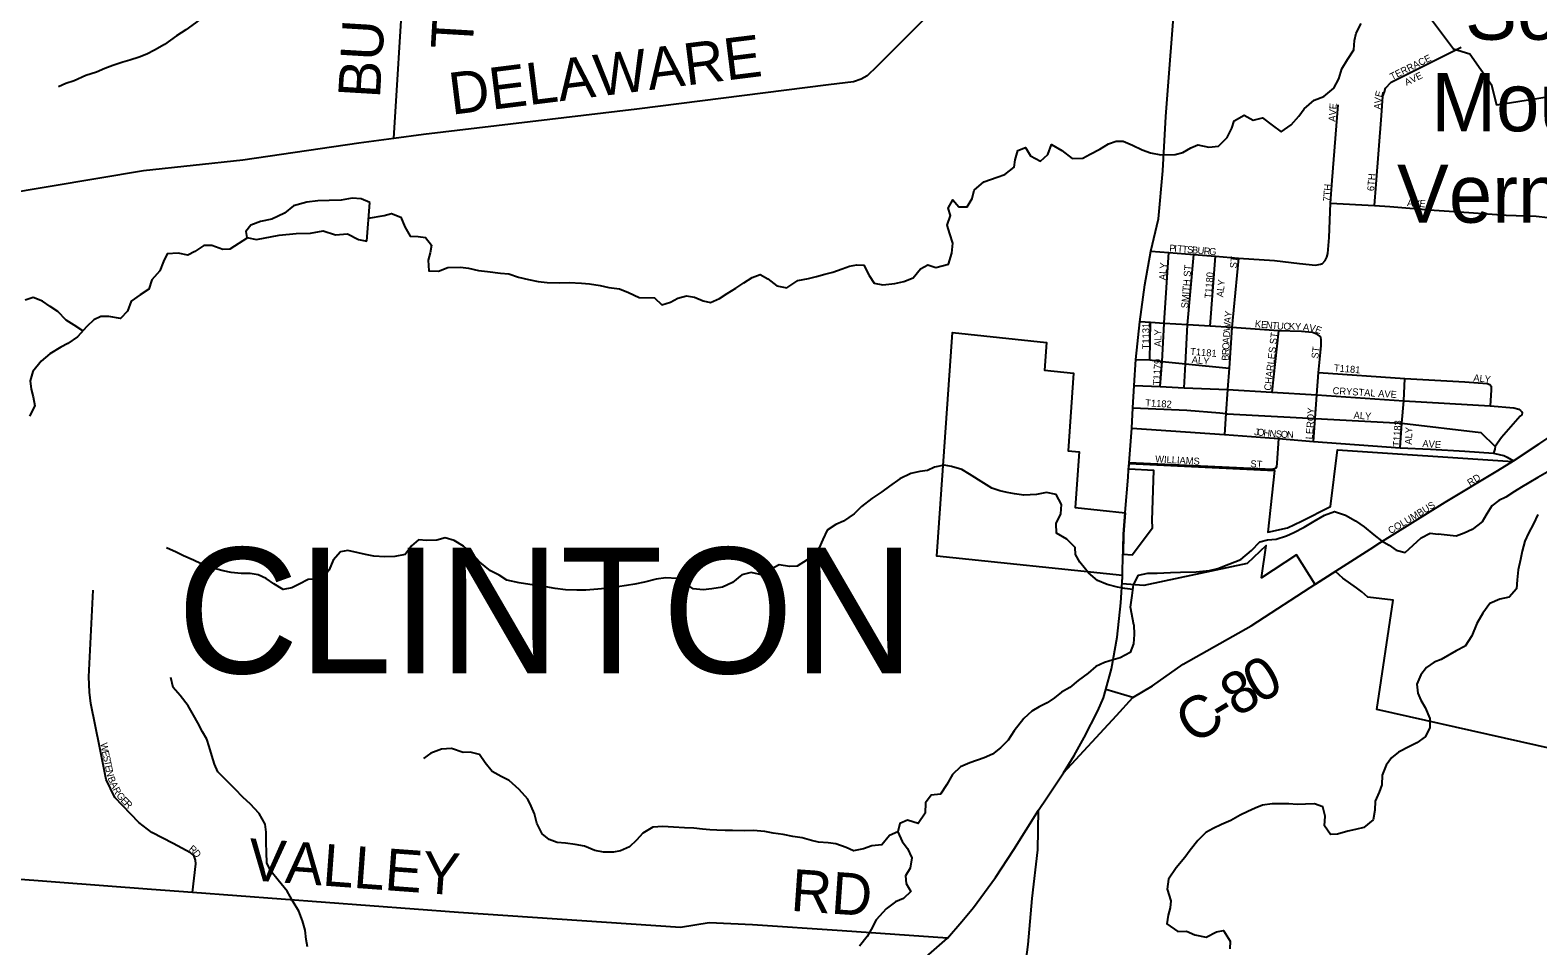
# Model space of a CAD drawing. Extents: x 1759416 to 2214760, y 252598 to 1116833.
# Drawn here: x 1958374 to 1969174, y 862758 to 869319 of the extents above; entities that cross this region are included whole.
import ezdxf

# ---------------------------------------------------------------- set-up
doc = ezdxf.new("R2010")
doc.units = 0
for name, color, linetype in [('GM_X_City_Street', 7, 'Continuous'), ('GM_X_City_Street_Text', 7, 'Continuous'), ('GM_X_Corporation', 7, 'Continuous'), ('GM_X_County_Road', 7, 'Continuous'), ('GM_X_County_Road_Text', 7, 'Continuous'), ('GM_X_Minor_Lake', 7, 'Continuous'), ('GM_X_Minor_River', 7, 'Continuous'), ('GM_X_Township_Road', 7, 'Continuous'), ('GM_X_Township_Road_Text', 7, 'Continuous'), ('GM_X_Township_Subdivision', 7, 'Continuous'), ('GM_X_Township_Subdivision_Text', 7, 'Continuous'), ('GM_X_Township_Text', 7, 'Continuous'), ('GM_X_Unincorporated_Text', 7, 'Continuous'), ('GM_X_US_Route', 7, 'Continuous')]:
    doc.layers.add(name, color=color, linetype=linetype)

msp = doc.modelspace()

# ---------------------------------------------------------------- linework, layer by layer
at = {"layer": 'GM_X_City_Street'}
msp.add_lwpolyline([(1968042, 865645), (1968511, 865936), (1968888, 866163), (1969001, 866233)], dxfattribs=at)
at = {"layer": 'GM_X_Corporation'}
for points in [[(1971372, 869349), (1971340, 869309), (1971066, 869026), (1970739, 869037), (1970742, 869077), (1968880, 868782), (1968845, 868923), (1968688, 869147), (1968571, 869183), (1968349, 869479)], [(1969851, 864040), (1968022, 864452), (1968138, 865235), (1967957, 865257), (1967914, 865295), (1967876, 865323), (1967777, 865393), (1967724, 865441), (1967580, 865348), (1967445, 865560), (1967194, 865394), (1967229, 865627), (1967091, 865497), (1966351, 865340), (1966196, 865353), (1966199, 865411), (1964870, 865551), (1964982, 867153), (1965654, 867082), (1965640, 866883), (1965849, 866861), (1965810, 866304), (1965889, 866297), (1965861, 865899), (1966219, 865861), (1966207, 865707), (1966203, 865564), (1966267, 865560), (1966413, 865754), (1966411, 865809), (1966423, 866165), (1966244, 866174), (1966247, 866214), (1967288, 866164), (1967239, 865721), (1967380, 865753), (1967481, 865801), (1967688, 865905), (1967740, 866312), (1968994, 866229), (1969321, 866445)]]:
    msp.add_lwpolyline(points, dxfattribs=at)
at = {"layer": 'GM_X_County_Road'}
for points in [[(1966478, 870900), (1966362, 870899), (1966272, 870879), (1966214, 870854), (1966155, 870807), (1966083, 870736), (1965852, 870502), (1965140, 869762), (1964440, 869057), (1964370, 868991), (1964327, 868968), (1964273, 868948), (1964093, 868927), (1962719, 868752), (1961191, 868570), (1960979, 868543), (1960728, 868509), (1959898, 868387), (1959185, 868311), (1957833, 868085)], [(1969001, 866233), (1969183, 866355), (1969321, 866445), (1969526, 866606)], [(1967591, 865356), (1967972, 865601), (1968042, 865645)], [(1966273, 864537), (1966273, 864537), (1966415, 864622), (1966633, 864776), (1967120, 865052), (1967591, 865356)], [(1966273, 864537), (1966079, 864594)], [(1965776, 863998), (1966157, 864409), (1966273, 864537)], [(1964982, 856867), (1965023, 857322), (1965045, 857549), (1965088, 858039), (1965151, 858707), (1965221, 859504), (1965304, 860418), (1965364, 861139), (1965426, 861836), (1965478, 862421), (1965522, 862769), (1965551, 863097), (1965592, 863446), (1965597, 863731)]]:
    msp.add_lwpolyline(points, dxfattribs=at)
at = {"layer": 'GM_X_Minor_Lake'}
for points in [[(1960807, 868084), (1960745, 868109), (1960681, 868116), (1960601, 868101), (1960517, 868098), (1960434, 868095), (1960356, 868086), (1960260, 868060), (1960195, 868008), (1960106, 867965), (1960025, 867948), (1959955, 867921), (1959918, 867876), (1959925, 867832), (1959995, 867819), (1960158, 867850), (1960280, 867861), (1960383, 867865), (1960473, 867882), (1960561, 867853), (1960647, 867860), (1960727, 867818), (1960785, 867807)], [(1960785, 867807), (1960807, 868084)]]:
    msp.add_lwpolyline(points, dxfattribs=at)
at = {"layer": 'GM_X_Minor_River'}
for points in [[(1959820, 869560), (1959763, 869525), (1959705, 869484), (1959621, 869419), (1959559, 869371), (1959488, 869322), (1959423, 869277), (1959336, 869216), (1959265, 869175), (1959210, 869147), (1959154, 869126), (1959088, 869103), (1959037, 869090), (1958965, 869065), (1958908, 869045), (1958848, 869018), (1958773, 868993), (1958688, 868956), (1958630, 868937), (1958578, 868912)], [(1966341, 868460), (1966399, 868439), (1966473, 868426), (1966577, 868428), (1966630, 868443), (1966688, 868475), (1966739, 868498), (1966817, 868481), (1966887, 868488), (1966948, 868549), (1966981, 868617), (1967000, 868669), (1967071, 868710), (1967136, 868673), (1967203, 868690), (1967270, 868637), (1967335, 868590), (1967408, 868641), (1967463, 868703), (1967500, 868754), (1967573, 868817), (1967642, 868844), (1967713, 868902), (1967748, 868969), (1967771, 869041), (1967810, 869109), (1967855, 869178), (1967862, 869245), (1967873, 869297), (1967908, 869366)], [(1960797, 867971), (1960910, 867990), (1960962, 868006), (1961030, 867979), (1961057, 867910), (1961096, 867843), (1961154, 867840), (1961206, 867834), (1961249, 867777), (1961240, 867723), (1961225, 867671), (1961230, 867595), (1961300, 867592), (1961367, 867619), (1961457, 867621), (1961513, 867613), (1961585, 867596), (1961651, 867589), (1961743, 867577), (1961803, 867572), (1961873, 867549), (1961943, 867532), (1962012, 867519), (1962078, 867510), (1962167, 867509), (1962235, 867510), (1962323, 867507), (1962381, 867500), (1962457, 867489), (1962519, 867476), (1962595, 867465), (1962660, 867440), (1962736, 867403), (1962846, 867401), (1962900, 867350), (1962962, 867370), (1963014, 867399), (1963075, 867416), (1963133, 867405), (1963195, 867380), (1963248, 867368), (1963311, 867397), (1963368, 867432), (1963430, 867471), (1963487, 867509), (1963546, 867546), (1963604, 867567), (1963658, 867536), (1963723, 867487), (1963795, 867472), (1963872, 867525), (1963950, 867540), (1964007, 867554), (1964067, 867571), (1964125, 867584), (1964190, 867609), (1964244, 867628), (1964297, 867638), (1964347, 867635), (1964384, 867560), (1964419, 867506), (1964481, 867493), (1964569, 867504), (1964633, 867519), (1964700, 867544), (1964751, 867609), (1964804, 867637), (1964861, 867618), (1964952, 867643), (1964977, 867720), (1964984, 867793), (1964961, 867859), (1964944, 867922), (1964967, 867991), (1964950, 868044), (1964983, 868103), (1965026, 868053), (1965087, 868052), (1965122, 868112), (1965137, 868172), (1965206, 868233), (1965300, 868266), (1965355, 868285), (1965422, 868336), (1965431, 868390), (1965448, 868456), (1965504, 868479), (1965541, 868417), (1965611, 868380), (1965664, 868427), (1965691, 868499), (1965764, 868456), (1965839, 868400), (1965914, 868401), (1965968, 868429), (1966037, 868466), (1966098, 868505), (1966154, 868524), (1966204, 868524), (1966270, 868495), (1966341, 868460)], [(1959931, 867830), (1959804, 867749), (1959754, 867748), (1959676, 867775), (1959618, 867776), (1959553, 867732), (1959503, 867707), (1959433, 867720), (1959356, 867715), (1959328, 867661), (1959304, 867594), (1959245, 867530), (1959224, 867462), (1959162, 867423), (1959097, 867378), (1959072, 867306), (1959021, 867254), (1958937, 867266), (1958881, 867266), (1958830, 867243), (1958779, 867196), (1958714, 867122), (1958643, 867073), (1958593, 867048), (1958516, 866999), (1958453, 866946), (1958394, 866872), (1958374, 866806), (1958380, 866746), (1958395, 866692), (1958408, 866627), (1958369, 866554)], [(1958751, 867164), (1958689, 867205), (1958632, 867242), (1958571, 867303), (1958517, 867338), (1958463, 867377), (1958396, 867404), (1958337, 867384)], [(1966273, 865311), (1966216, 865318), (1966164, 865329), (1966090, 865346), (1966021, 865377), (1965955, 865430), (1965893, 865507), (1965863, 865562), (1965860, 865612), (1965801, 865671), (1965727, 865716), (1965723, 865784), (1965758, 865854), (1965763, 865920), (1965724, 865993), (1965654, 866006), (1965583, 865991), (1965493, 865988), (1965425, 865997), (1965373, 866006), (1965321, 866019), (1965262, 866037), (1965206, 866072), (1965103, 866138), (1965047, 866171), (1964975, 866192), (1964921, 866203), (1964853, 866188), (1964801, 866164), (1964748, 866157), (1964682, 866142), (1964605, 866103), (1964530, 866052), (1964474, 866010), (1964403, 865963), (1964330, 865906), (1964277, 865853), (1964200, 865800), (1964145, 865778), (1964083, 865737), (1964052, 865669), (1964027, 865611), (1963994, 865560), (1963941, 865524), (1963868, 865479), (1963814, 865476), (1963740, 865487), (1963677, 865454), (1963623, 865413), (1963539, 865432), (1963471, 865417), (1963406, 865361), (1963333, 865328), (1963257, 865317), (1963196, 865310), (1963124, 865317), (1963069, 865354), (1963007, 865391), (1962927, 865396), (1962859, 865385), (1962774, 865364), (1962706, 865349), (1962646, 865340), (1962517, 865322), (1962441, 865313), (1962355, 865306), (1962291, 865307), (1962208, 865310), (1962136, 865319), (1962068, 865330), (1961953, 865348), (1961877, 865359), (1961789, 865378), (1961733, 865415), (1961672, 865446), (1961594, 865507), (1961545, 865562), (1961478, 865623), (1961412, 865662), (1961347, 865681), (1961286, 865664), (1961216, 865663), (1961156, 865668), (1961105, 865624), (1961060, 865561), (1960986, 865548), (1960914, 865545), (1960836, 865550), (1960776, 865563), (1960724, 865574), (1960650, 865591), (1960598, 865581), (1960545, 865522), (1960517, 865452), (1960470, 865389), (1960366, 865382), (1960301, 865349), (1960249, 865324), (1960187, 865312), (1960119, 865351), (1960064, 865390)], [(1969341, 866195), (1969297, 866196), (1969241, 866152), (1969174, 866113), (1969110, 866075), (1969056, 866045), (1969006, 866014), (1968945, 865974), (1968895, 865948), (1968845, 865911), (1968810, 865853), (1968776, 865797), (1968704, 865741), (1968647, 865716), (1968589, 865694), (1968461, 865708)], [(1966279, 865059), (1966256, 865185), (1966268, 865269), (1966277, 865345), (1966314, 865415), (1966380, 865428), (1966448, 865429), (1966543, 865434), (1966615, 865435), (1966727, 865437), (1966821, 865448), (1966882, 865463), (1966960, 865492), (1967047, 865527), (1967122, 865590), (1967183, 865653), (1967238, 865667), (1967300, 865672), (1967374, 865695), (1967427, 865720), (1967500, 865759), (1967572, 865802), (1967647, 865843), (1967718, 865871), (1967797, 865843), (1967867, 865804), (1967930, 865761), (1968000, 865704), (1968055, 865659), (1968109, 865630), (1968160, 865594), (1968224, 865577), (1968281, 865628), (1968338, 865681), (1968403, 865714), (1968461, 865708)], [(1969175, 865848), (1969142, 865783), (1969108, 865715), (1969081, 865657), (1969063, 865585), (1969049, 865527), (1969034, 865453), (1969026, 865381), (1969021, 865317), (1968969, 865257), (1968901, 865243), (1968830, 865210), (1968780, 865142), (1968737, 865068)], [(1960064, 865390), (1960008, 865417), (1959950, 865426), (1959886, 865427), (1959814, 865434), (1959756, 865445), (1959676, 865466), (1959600, 865495), (1959543, 865522), (1959473, 865553), (1959421, 865578), (1959350, 865611)], [(1966279, 865059), (1966282, 864989), (1966277, 864923), (1966254, 864861), (1966182, 864822), (1966132, 864808), (1966071, 864789), (1966007, 864760), (1965952, 864713), (1965881, 864659), (1965821, 864610), (1965762, 864575), (1965712, 864535), (1965659, 864500), (1965601, 864471), (1965550, 864439), (1965493, 864388), (1965424, 864299), (1965381, 864231), (1965324, 864176), (1965268, 864132), (1965209, 864105), (1965105, 864070), (1965038, 864041), (1964980, 863986), (1964941, 863914), (1964896, 863846), (1964829, 863839), (1964787, 863782), (1964786, 863710), (1964735, 863634), (1964659, 863659), (1964605, 863634), (1964590, 863576), (1964621, 863507), (1964658, 863457), (1964691, 863388), (1964678, 863316), (1964644, 863260), (1964649, 863206), (1964682, 863147), (1964629, 863098), (1964573, 863075), (1964506, 863023), (1964435, 862944), (1964398, 862876), (1964371, 862825), (1964316, 862757)], [(1968737, 865068), (1968701, 864979), (1968653, 864905), (1968589, 864871), (1968482, 864809)], [(1968482, 864809), (1968431, 864790), (1968377, 864752), (1968336, 864701), (1968307, 864633), (1968314, 864569), (1968336, 864518), (1968367, 864466), (1968400, 864387), (1968401, 864321), (1968368, 864255), (1968307, 864212), (1968255, 864186), (1968176, 864145), (1968126, 864106), (1968087, 864052), (1968060, 863982), (1968057, 863912), (1968038, 863860), (1968010, 863796), (1968007, 863730), (1967994, 863662), (1967927, 863607), (1967867, 863592), (1967812, 863579), (1967740, 863559), (1967690, 863556), (1967645, 863619), (1967650, 863687), (1967635, 863755), (1967575, 863776), (1967511, 863773), (1967451, 863772), (1967391, 863775), (1967271, 863776), (1967202, 863767), (1967150, 863744), (1967096, 863721), (1967043, 863695), (1966975, 863656), (1966908, 863629), (1966848, 863598), (1966797, 863570), (1966739, 863513), (1966684, 863443), (1966645, 863392), (1966584, 863318), (1966529, 863237), (1966520, 863165), (1966545, 863082), (1966540, 863030), (1966527, 862978), (1966516, 862916), (1966596, 862861), (1966658, 862864), (1966716, 862837), (1966799, 862820), (1966872, 862859), (1966922, 862869), (1966971, 862792), (1966968, 862736)], [(1960361, 862752), (1960352, 862805), (1960343, 862871), (1960326, 862937), (1960298, 863008), (1960259, 863075), (1960216, 863151), (1960151, 863230), (1960100, 863291), (1960069, 863352), (1960066, 863430), (1960065, 863496), (1960064, 863573), (1960057, 863631), (1960014, 863706), (1959951, 863775), (1959899, 863821), (1959840, 863884), (1959789, 863933), (1959719, 864006), (1959694, 864059), (1959675, 864123), (1959656, 864186), (1959639, 864238), (1959609, 864291), (1959574, 864357), (1959543, 864412), (1959506, 864479), (1959449, 864551), (1959399, 864610), (1959382, 864681)], [(1964590, 863576), (1964531, 863549), (1964474, 863483), (1964404, 863476), (1964344, 863453), (1964272, 863440), (1964220, 863462), (1964146, 863490), (1964090, 863496), (1964022, 863501), (1963970, 863514), (1963905, 863533), (1963837, 863542), (1963769, 863555), (1963697, 863566), (1963637, 863577), (1963553, 863584), (1963491, 863583), (1963405, 863584), (1963353, 863586), (1963293, 863587), (1963243, 863590), (1963191, 863595), (1963129, 863602), (1963061, 863604), (1962983, 863609), (1962907, 863613), (1962835, 863609), (1962762, 863566), (1962717, 863515), (1962667, 863469), (1962604, 863438), (1962552, 863429), (1962482, 863430), (1962418, 863441), (1962346, 863472), (1962277, 863485), (1962209, 863494), (1962149, 863500), (1962093, 863521), (1962041, 863560), (1962004, 863637), (1961987, 863705), (1961962, 863760), (1961939, 863810), (1961878, 863879), (1961806, 863942), (1961749, 863971), (1961683, 864008), (1961634, 864069), (1961593, 864130), (1961527, 864146), (1961475, 864143), (1961393, 864172), (1961321, 864167), (1961243, 864138), (1961192, 864101)]]:
    msp.add_lwpolyline(points, dxfattribs=at)
at = {"layer": 'GM_X_Township_Road'}
for points in [[(1960979, 868543), (1961048, 869657), (1961141, 871257), (1961212, 872097), (1961265, 873264)], [(1964945, 862814), (1964190, 862865), (1963549, 862908), (1963237, 862923), (1963032, 862890), (1961443, 862998), (1959538, 863140), (1959242, 863162), (1958212, 863240), (1957219, 863319), (1956449, 863430), (1956074, 863447), (1955971, 863453)]]:
    msp.add_lwpolyline(points, dxfattribs=at)
at = {"layer": 'GM_X_Township_Subdivision'}
for points in [[(1968075, 868876), (1968084, 868904), (1968123, 868947), (1968625, 869197)], [(1968003, 868063), (1968016, 868215), (1968054, 868708), (1968065, 868846), (1968075, 868876)], [(1967690, 868079), (1967702, 868241), (1967744, 868784)], [(1966402, 867735), (1966531, 867725), (1966711, 867711), (1966865, 867699), (1967031, 867686), (1967288, 867669), (1967468, 867646), (1967581, 867636), (1967618, 867641), (1967631, 867648), (1967650, 867668), (1967662, 867692), (1967669, 867718), (1967679, 867833), (1967690, 868079)], [(1967690, 868079), (1968003, 868063), (1968113, 868054)], [(1968113, 868054), (1968431, 868028), (1968681, 868013), (1968947, 867994), (1969163, 867985), (1969246, 867977), (1969281, 867957), (1969296, 867917), (1969284, 867742), (1969294, 867665), (1969309, 867637), (1969326, 867628), (1969420, 867620), (1969706, 867618), (1969760, 867615), (1969800, 867595), (1969825, 867570), (1969886, 867518), (1970032, 867394), (1970121, 867313), (1970245, 867200)], [(1966469, 866765), (1966482, 866944), (1966497, 867218), (1966497, 867221), (1966531, 867725)], [(1966641, 866757), (1966650, 866928), (1966665, 867208), (1966711, 867711)], [(1966828, 867199), (1966865, 867699)], [(1967031, 867686), (1966983, 867189), (1966963, 866898), (1966952, 866744), (1966940, 866572), (1966930, 866422)], [(1967619, 867122), (1967597, 867138), (1967561, 867152), (1967481, 867159), (1967316, 867164), (1966983, 867189), (1966828, 867199), (1966665, 867208), (1966497, 867218), (1966399, 867223), (1966323, 867228)], [(1966394, 866956), (1966399, 867223)], [(1967316, 867164), (1967268, 866725)], [(1967567, 866371), (1967579, 866536), (1967591, 866705), (1967603, 866866), (1967617, 867009), (1967623, 867059), (1967623, 867098), (1967619, 867122)], [(1966294, 866959), (1966394, 866956), (1966482, 866944), (1966650, 866928), (1966963, 866898)], [(1967603, 866866), (1968222, 866823), (1968651, 866799), (1968811, 866787), (1968831, 866781), (1968840, 866768), (1968840, 866740), (1968833, 866626)], [(1966283, 866773), (1966469, 866765), (1966641, 866757), (1966952, 866744), (1967268, 866725), (1967591, 866705), (1968214, 866662), (1968833, 866626), (1969002, 866614), (1969037, 866604), (1969049, 866594), (1969060, 866585), (1969062, 866576), (1969059, 866563), (1969048, 866552), (1968913, 866400), (1968869, 866335), (1968866, 866317), (1968857, 866287)], [(1968189, 866327), (1968200, 866504), (1968214, 866662), (1968222, 866823)], [(1966273, 866613), (1966660, 866595), (1966895, 866576)], [(1966895, 866576), (1966940, 866572), (1966948, 866571), (1967579, 866536), (1968200, 866504), (1968766, 866437), (1968869, 866335)], [(1966265, 866468), (1966930, 866422), (1967317, 866392), (1967567, 866371), (1968189, 866327), (1968405, 866317), (1968651, 866302), (1968857, 866287), (1968907, 866276), (1968931, 866272), (1968954, 866260), (1969001, 866233)], [(1967317, 866392), (1967305, 866217), (1967303, 866189), (1967294, 866178), (1967270, 866172), (1966247, 866219)], [(1959538, 863140), (1959560, 863345), (1959558, 863373), (1959549, 863401), (1959523, 863426), (1959398, 863492), (1959245, 863571), (1959152, 863643), (1958981, 863822), (1958919, 863950), (1958873, 864177), (1958808, 864494), (1958799, 864576), (1958795, 864686), (1958826, 865307)]]:
    msp.add_lwpolyline(points, dxfattribs=at)
at = {"layer": 'GM_X_US_Route'}
for points in [[(1966243, 866168), (1966247, 866219), (1966265, 866468), (1966273, 866613), (1966283, 866773), (1966294, 866959), (1966323, 867228), (1966359, 867494), (1966402, 867735), (1966456, 867967), (1966487, 868311), (1966510, 868700), (1966580, 869632), (1966598, 869923), (1966588, 870143), (1966580, 870280), (1966541, 870494)], [(1966219, 865862), (1966239, 866117)], [(1966239, 866117), (1966243, 866168)], [(1966204, 865606), (1966207, 865707), (1966219, 865862)], [(1966200, 865453), (1966204, 865606)], [(1966198, 865402), (1966200, 865436), (1966200, 865453)], [(1965657, 863820), (1965776, 863998), (1965853, 864122), (1965925, 864250), (1966023, 864443), (1966063, 864536), (1966079, 864594), (1966119, 864744), (1966160, 864970), (1966188, 865215), (1966198, 865402)], [(1965597, 863731), (1965657, 863820)], [(1963820, 861879), (1963905, 861947), (1964572, 862486), (1964755, 862646), (1964945, 862814), (1965047, 862933), (1965132, 863034), (1965288, 863247), (1965421, 863449), (1965597, 863731)]]:
    msp.add_lwpolyline(points, dxfattribs=at)

# ---------------------------------------------------------------- texts
at = {"layer": 'GM_X_City_Street_Text'}
for s, rotation, p in [('RD', 32.0029, (1968688, 866050)), ('COLUMBUS', 31.2158, (1968120, 865707))]:
    msp.add_text(s, height=50, rotation=rotation, dxfattribs=at).set_placement(p)
at = {"layer": 'GM_X_County_Road_Text'}
for s, rotation, p in [('DELAWARE', 7.1105, (1961393, 868712)), ('0', 30.0115, (1967176, 864486)), ('8', 30.4568, (1967017, 864393)), ('C', 33.8882, (1966711, 864193)), ('-', 31.5354, (1966913, 864329))]:
    msp.add_text(s, height=300, rotation=rotation, dxfattribs=at).set_placement(p)
at = {"layer": 'GM_X_Township_Road_Text'}
for s, rotation, p in [('BURKE', 86.5497, (1960879, 868826)), ('T-388', 86.6333, (1961543, 869175)), ('VALLEY', 355.8189, (1959928, 863230)), ('RD', 356.055, (1963817, 863010))]:
    msp.add_text(s, height=300, rotation=rotation, dxfattribs=at).set_placement(p)
at = {"layer": 'GM_X_Township_Subdivision_Text'}
for s, rotation, p in [('TERRACE', 26.565, (1968130, 868959)), ('AVE', 26.565, (1968234, 868918)), ('AVE', 85.9166, (1967724, 868661)), ('A', 86.1278, (1968050, 868749)), ('V', 86.1278, (1968053, 868792)), ('E', 75.6722, (1968055, 868834)), ('6TH', 85.4288, (1968001, 868164)), ('7TH', 85.4195, (1967685, 868089)), ('AVE', 356.0494, (1968236, 868058)), ('P', 355.5154, (1966533, 867733)), ('I', 355.494, (1966568, 867730)), ('T', 355.4882, (1966590, 867728)), ('T', 355.5188, (1966625, 867725)), ('S', 355.4882, (1966660, 867723)), ('B', 355.509, (1966695, 867720)), ('U', 355.5106, (1966735, 867717)), ('R', 355.5026, (1966779, 867713)), ('G', 355.5898, (1966818, 867710)), ('ALY', 86.0574, (1966510, 867526)), ('SMITH ST', 85.3884, (1966668, 867324)), ('ST', 82.8649, (1967016, 867610)), ('T1180', 85.2389, (1966836, 867394)), ('ALY', 84.0969, (1966921, 867403)), ('Y', 83.6477, (1966979, 867260)), ('T1131', 90, (1966391, 867032)), ('ALY', 90, (1966477, 867050)), ('W', 85.4723, (1966970, 867160)), ('A', 83.7153, (1966975, 867217)), ('K', 354.1763, (1967145, 867191)), ('E', 354.1977, (1967189, 867187)), ('N', 354.1763, (1967224, 867183)), ('T', 354.3891, (1967268, 867179)), ('U', 357.0881, (1967305, 867175)), ('C', 358.4139, (1967351, 867173)), ('K', 358.4277, (1967390, 867172)), ('Y', 358.0108, (1967434, 867171)), ('A', 354.0436, (1967490, 867168)), ('V', 349.2259, (1967533, 867164)), ('E', 338.9291, (1967574, 867156)), ('O', 86.8517, (1966963, 867028)), ('A', 86.874, (1966965, 867072)), ('D', 86.874, (1966968, 867116)), ('CHARLES ST', 83.1308, (1967262, 866734)), ('T1179', 86.8158, (1966466, 866773)), ('T1181', 355.2389, (1966682, 866993)), ('ALY', 354.0969, (1966693, 866934)), ('B', 86.866, (1966959, 866949)), ('R', 86.866, (1966961, 866989)), ('ST', 82.8783, (1967601, 866963)), ('T1181', 355.2328, (1967712, 866875)), ('A', 354.77, (1968711, 866804)), ('L', 354.7821, (1968755, 866800)), ('Y', 352.3924, (1968789, 866797)), ('CRYSTAL AVE', 356.3857, (1967703, 866712)), ('T1182', 356.8158, (1966361, 866624)), ('LEROY', 86.266, (1967561, 866386)), ('ALY', 356.0494, (1967853, 866536)), ('T1183', 86.8222, (1968186, 866333)), ('J', 354.3068, (1967141, 866417)), ('O', 354.3152, (1967162, 866415)), ('H', 354.309, (1967206, 866410)), ('N', 354.309, (1967250, 866406)), ('S', 355.7205, (1967295, 866402)), ('O', 357.4483, (1967332, 866399)), ('N', 357.6059, (1967376, 866397)), ('ALY', 88.0261, (1968272, 866348)), ('AVE', 356.0569, (1968346, 866333)), ('WILLIAMS', 356.6809, (1966432, 866223)), ('ST', 356.4262, (1967114, 866188)), ('W', 280.0567, (1958877, 864209)), ('E', 281.7968, (1958887, 864151)), ('S', 282.0374, (1958895, 864116)), ('T', 282.028, (1958902, 864082)), ('E', 282.0234, (1958909, 864047)), ('N', 282.0709, (1958917, 864013)), ('B', 291.0812, (1958928, 863961)), ('A', 295.9506, (1958944, 863920)), ('R', 296.0877, (1958964, 863881)), ('G', 309.3276, (1958988, 863834)), ('E', 315.0831, (1959019, 863796)), ('R', 315, (1959044, 863771)), ('R', 320.3654, (1959506, 863446)), ('D', 308.5574, (1959535, 863422))]:
    msp.add_text(s, height=50, rotation=rotation, dxfattribs=at).set_placement(p)
at = {"layer": 'GM_X_Township_Text'}
msp.add_text('CLINTON', height=900, rotation=0, dxfattribs=at).set_placement((1959428, 864711))
at = {"layer": 'GM_X_Unincorporated_Text'}
for s, p in [('South', (1968653, 869250)), ('Mount', (1968411, 868594)), ('Vernon', (1968165, 867939))]:
    msp.add_text(s, height=417, rotation=0, dxfattribs=at).set_placement(p)

doc.saveas('drawing.dxf')
